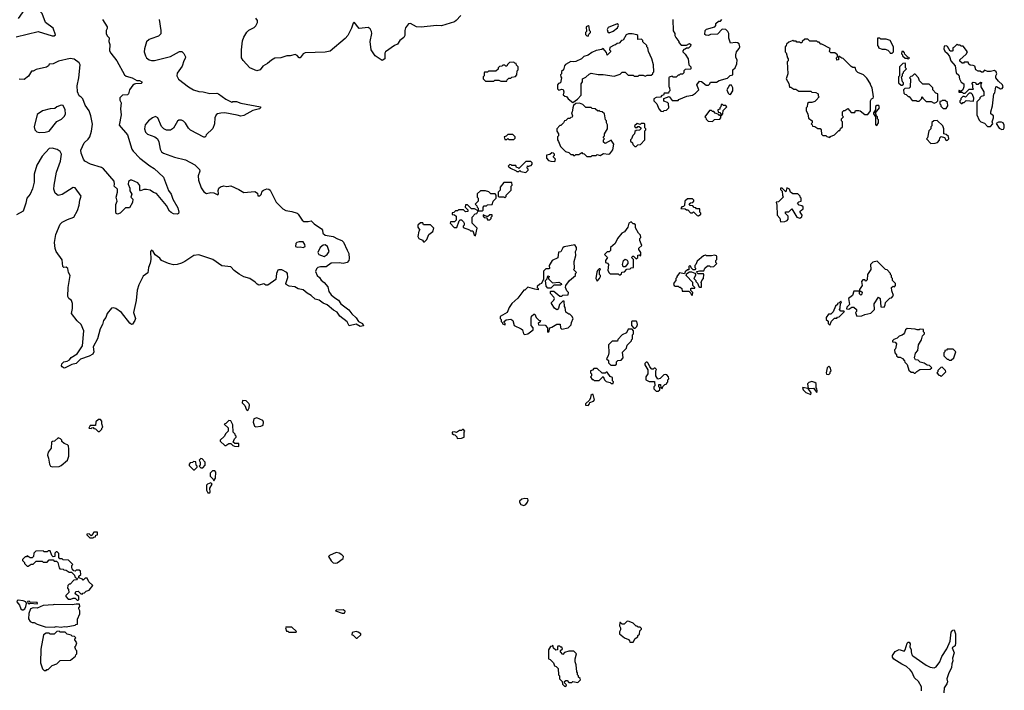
# Model space of a CAD drawing. Extents: x 2239805 to 2396427, y 665731 to 772158.
# Tile 312 of 326: x 2361771 to 2371584, y 724182 to 730864. Entities that reach past the tile are written whole.
import ezdxf

# ---------------------------------------------------------------- set-up
doc = ezdxf.new("R2010")
doc.units = 0

msp = doc.modelspace()

# ---------------------------------------------------------------- linework, layer by layer
at = {"layer": '0CON05XD'}
for points in [[(2361735.9, 730694.1), (2361955, 730745.8), (2362095, 730703.8), (2362115, 730702.5), (2362128.3, 730711.7), (2362105, 730780), (2362030, 730835), (2361993.8, 730925), (2361910, 731015), (2361910, 731095), (2361905, 731100), (2361885, 731100), (2361875, 731090), (2361870, 731065), (2361830, 730995), (2361820, 730965), (2361755, 730876.7)], [(2363162.7, 730865), (2363179.5, 730755), (2363176.6, 730723.4), (2363155, 730698), (2363077.7, 730672.3), (2363062.7, 730667.3), (2363035, 730642.5), (2363013.6, 730573.6), (2363013.3, 730545), (2363024.1, 730504.1), (2363035, 730482.5), (2363062.3, 730462.3), (2363086.1, 730456.1), (2363115, 730458), (2363275, 730498), (2363365, 730548.5), (2363386.1, 730546.1), (2363407.5, 730527.5), (2363424, 730495), (2363421.7, 730478.3), (2363407.5, 730455), (2363390.7, 730399.3), (2363340.5, 730329.5), (2363336.7, 730305), (2363355, 730271.2), (2363454.5, 730194.5), (2363505, 730165.8), (2363555, 730148.6), (2363600, 730145), (2363665, 730128.8), (2363735, 730130), (2363753.9, 730123.9), (2363825, 730073.3), (2363885, 730042.5), (2363895, 730047.5), (2363933, 730047), (2363975, 730033.3), (2364170, 729995), (2364170, 729985), (2364160, 729975), (2364095, 729957.5), (2364005, 729910), (2363975, 729902.5), (2363938.3, 729911.7), (2363814.1, 729934.1), (2363775, 729934), (2363743.3, 729925), (2363730, 729915), (2363717.5, 729887.5), (2363713, 729827), (2363695, 729780), (2363630, 729715), (2363627, 729703), (2363615, 729692.5), (2363605, 729692.5), (2363475, 729762.5), (2363455, 729782.5), (2363425, 729833.3), (2363405, 729853.3), (2363385, 729863.3), (2363358.3, 729861.7), (2363345, 729852.5), (2363305, 729782.5), (2363273, 729763), (2363233.6, 729763.6), (2363207, 729777), (2363185, 729800), (2363147.5, 729885), (2363125, 729900), (2363095, 729887.5), (2363055, 729857.5), (2363023.3, 729815), (2363014, 729775), (2363024.3, 729744.3), (2363045, 729724), (2363116.8, 729696.8), (2363145, 729676.2), (2363157.9, 729647.9), (2363170.8, 729575), (2363185, 729548), (2363205, 729534.3), (2363315, 729492.5), (2363425, 729466.2), (2363517.3, 729417.3), (2363561.7, 729371.7), (2363566, 729355), (2363551.5, 729308.5), (2363554.5, 729264.5), (2363579.7, 729189.7), (2363606.9, 729146.9), (2363633.3, 729133.3), (2363675, 729141.5), (2363705, 729140), (2363745, 729119.4), (2363751.3, 729128.7), (2363749.5, 729160.5), (2363756.4, 729183.6), (2363773, 729197), (2363805, 729206.7), (2363835, 729202.5), (2363875, 729206.7), (2363955, 729172.5), (2364005, 729140.8), (2364115, 729152.5), (2364140, 729135), (2364145, 729110), (2364165, 729110), (2364177, 729123), (2364187.5, 729155), (2364202.5, 729165), (2364235, 729178), (2364255, 729176.2), (2364267.5, 729165), (2364326.4, 729046.4), (2364395, 728977.5), (2364425, 728962.5), (2364483, 728953), (2364536.1, 728936.1), (2364547.3, 728927.3), (2364586.2, 728865), (2364602.9, 728852.9), (2364645, 728852.2), (2364675, 728861.2), (2364705, 728828), (2364779.5, 728779.5), (2364788, 728765), (2364792, 728735), (2364815, 728715.8), (2364895, 728703.8), (2364939.2, 728679.2), (2364983.3, 728665), (2364998.3, 728648.3), (2365035, 728567.5), (2365052.7, 728532.7), (2365056.2, 728485), (2365052, 728465), (2365034.4, 728445.6), (2364995, 728434.4), (2364955, 728442.2), (2364875, 728439.2), (2364825, 728400), (2364767.7, 728402.3), (2364742.5, 728395), (2364727.7, 728382.3), (2364718.8, 728355), (2364735.9, 728315.9), (2364758.8, 728295), (2364775, 728266.7), (2364806.7, 728245), (2364841.4, 728201.4), (2364852.5, 728155), (2364875, 728123.8), (2364911.2, 728091.2), (2364948.6, 728068.6), (2364971.7, 728031.7), (2365051.2, 727971.2), (2365082.3, 727932.3), (2365125, 727893.3), (2365147, 727857), (2365187.5, 727835), (2365198.3, 727811.7), (2365165, 727807.5), (2365125, 727830), (2365055, 727812.5), (2365034.2, 727854.2), (2364960.3, 727910.3), (2364935, 727950), (2364899.5, 727969.5), (2364835, 728021.2), (2364795, 728040), (2364755, 728070), (2364715, 728080), (2364676.7, 728115), (2364635, 728137.5), (2364595, 728173.3), (2364545, 728182), (2364512, 728202), (2364457.7, 728207.7), (2364427.5, 728225), (2364423.3, 728235), (2364442.5, 728295), (2364440, 728335), (2364432.5, 728345), (2364385, 728370), (2364355, 728372.5), (2364343.6, 728366.4), (2364330, 728335), (2364322.5, 728275), (2364245, 728220), (2364225, 728220), (2364205, 728232.5), (2364155, 728220), (2364137, 728227), (2364119.3, 728249.3), (2364063.6, 728283.6), (2364005, 728302.5), (2363959.3, 728329.3), (2363910, 728365), (2363875, 728400), (2363785, 728412.5), (2363695, 728475.8), (2363555, 728520), (2363506.1, 728513.9), (2363417, 728453), (2363385, 728438.8), (2363340, 728425), (2363305, 728422.5), (2363255, 728434.3), (2363185, 728464.2), (2363168, 728488), (2363122.2, 728522.2), (2363101.2, 728555), (2363085, 728566.7), (2363076.4, 728553.6), (2363079.2, 728475), (2363072.9, 728437.1), (2363056.2, 728395), (2363048.3, 728341.7), (2363003, 728307), (2362958.3, 728221.7), (2362940.7, 728169.3), (2362932.5, 728065), (2362907.1, 727947.1), (2362924, 727885), (2362918.8, 727865), (2362895, 727830), (2362885, 727827.5), (2362868.3, 727838.3), (2362785, 727946.7), (2362730, 727985), (2362705, 727993.3), (2362685, 727990), (2362642.6, 727937.4), (2362628.6, 727895), (2362608.1, 727865), (2362598.1, 727825), (2362574.3, 727785), (2362547.5, 727685), (2362503.8, 727605), (2362509.2, 727555), (2362500, 727530), (2362465, 727510.8), (2362377.3, 727482.7), (2362335, 727437.1), (2362292, 727428), (2362225, 727393.3), (2362213, 727393), (2362193.6, 727403.6), (2362187.5, 727415), (2362192.5, 727435), (2362212.5, 727455), (2362245, 727461.2), (2362266.7, 727475), (2362285, 727496.2), (2362344.2, 727535.8), (2362395.9, 727614.1), (2362412, 727765), (2362383.3, 727825), (2362345, 727862.5), (2362286.7, 727935), (2362296.9, 727985), (2362298.2, 728035), (2362286.2, 728066.2), (2362261.2, 728085), (2362252, 728105), (2362252.9, 728195), (2362274, 728315), (2362258.8, 728345), (2362252.5, 728385), (2362235, 728396.7), (2362210, 728395), (2362200, 728405), (2362195, 728470), (2362135, 728552.5), (2362124.4, 728585), (2362119.4, 728645), (2362130, 728725), (2362175, 728827.5), (2362193.9, 728846.1), (2362246.4, 728873.6), (2362310, 728895), (2362345.9, 728964.1), (2362363.8, 729015), (2362370, 729065), (2362382.5, 729105), (2362325, 729190), (2362305, 729192.5), (2362195, 729121.2), (2362153.6, 729113.6), (2362123.9, 729133.9), (2362111.2, 729175), (2362114.1, 729215.9), (2362138.6, 729345), (2362177.1, 729455), (2362187.5, 729522.5), (2362175, 729550), (2362145, 729571.9), (2362095, 729582.9), (2362065, 729580), (2361995.8, 729505), (2361942.5, 729415), (2361915.7, 729325.7), (2361915.7, 729244.3), (2361900.5, 729179.5), (2361876.7, 729125), (2361843.3, 729085), (2361832.5, 729035), (2361805, 728957.5), (2361739.3, 728920.7)], [(2362596.7, 730865), (2362641.7, 730791.7), (2362642.5, 730775), (2362632.5, 730755), (2362632.9, 730725), (2362643.1, 730703.1), (2362663, 730683), (2362660, 730645), (2362670, 730615), (2362667.5, 730555), (2362679.3, 730529.3), (2362740, 730455), (2362815, 730313.3), (2362832.3, 730302.3), (2362893.6, 730283.6), (2362938.3, 730258.3), (2362965, 730256.7), (2362987.5, 730245), (2362990, 730235), (2362981.7, 730228.3), (2362927, 730223), (2362915, 730222.5), (2362900, 730210), (2362865.8, 730165), (2362854, 730126), (2362845, 730116.7), (2362795, 730112), (2362770.8, 730085), (2362770.3, 730060.3), (2362783.3, 730035), (2362776.7, 729975), (2362784.2, 729915), (2362764.2, 729814.2), (2362844, 729715), (2362890, 729575), (2362902.5, 729555), (2362970, 729485), (2363067.5, 729407.5), (2363112.3, 729382.3), (2363204.1, 729294.1), (2363253, 729163), (2363280, 729125), (2363297.5, 729075), (2363348.6, 728988.6), (2363356.9, 728945), (2363355, 728933.8), (2363344.3, 728925.7), (2363305, 728930.8), (2363281.2, 728941.2), (2363263.3, 728955), (2363233, 729013), (2363135, 729132.5), (2363105, 729142.5), (2363070, 729165), (2363035, 729172.5), (2363008.3, 729171.7), (2362975, 729160), (2362968.3, 729168.3), (2362967, 729213), (2362948.3, 729238.3), (2362890, 729265), (2362875, 729263.3), (2362855, 729250), (2362852.5, 729225), (2362867.5, 729185), (2362868.3, 729158.3), (2362890, 729125), (2362880, 729095), (2362900, 729075), (2362897, 729043), (2362865, 728990), (2362825, 728987.5), (2362773.6, 728936.4), (2362745, 728927.5), (2362733.9, 728933.9), (2362728.3, 728948.3), (2362728.8, 729021.2), (2362743.3, 729055), (2362734.2, 729095), (2362746.2, 729145), (2362746.7, 729175), (2362713.3, 729205), (2362717.5, 729225), (2362713.3, 729255), (2362605, 729376.7), (2362585, 729390), (2362477.5, 729425), (2362421.2, 729455), (2362405.8, 729475), (2362384.4, 729535), (2362382, 729565), (2362412.5, 729637.5), (2362455, 729672.5), (2362470, 729695), (2362486.4, 729753.6), (2362495.9, 729824.1), (2362480, 729905), (2362462, 729955), (2362423, 730013), (2362400, 730075), (2362385, 730092.5), (2362363.9, 730103.9), (2362346, 730145), (2362344.4, 730205), (2362360.9, 730285), (2362375.5, 730415), (2362363.4, 730433.4), (2362315, 730470), (2362275, 730476.2), (2362158.8, 730451.2), (2362105, 730424), (2362065, 730420), (2362057.5, 730405), (2362039.5, 730390.5), (2361935, 730366.7), (2361905, 730350), (2361890, 730350), (2361858.3, 730301.7), (2361815, 730267.5), (2361765, 730272.5)], [(2366166.7, 730905), (2366122.5, 730855), (2366105, 730843.8), (2365975, 730802.5), (2365926.4, 730806.4), (2365770.9, 730789.1), (2365725, 730792.2), (2365665, 730824.3), (2365645, 730822.5), (2365616.8, 730783.2), (2365609.2, 730755), (2365608, 730705), (2365598.8, 730685), (2365560, 730655), (2365535, 730620), (2365505, 730606.7), (2365417.3, 730542.7), (2365410.5, 730529.5), (2365410, 730475), (2365385, 730456.7), (2365313.3, 730505), (2365273.8, 730565), (2365263.8, 730645), (2365280, 730725), (2365278.8, 730745), (2365265, 730772.5), (2365245, 730787.5), (2365155, 730777.5), (2365105, 730837.5), (2365095, 730830), (2365078.3, 730778.3), (2365042.3, 730707.7), (2365016.2, 730675), (2364865, 730551.4), (2364815, 730539.5), (2364617, 730533), (2364596.8, 730523.2), (2364565, 730483.3), (2364555, 730483.3), (2364535, 730506.2), (2364515, 730516.2), (2364465.9, 730504.1), (2364435, 730503.3), (2364375, 730483.3), (2364315, 730478.8), (2364279.1, 730460.9), (2364241.7, 730428.3), (2364195, 730401.2), (2364167.5, 730365), (2364133.9, 730353.9), (2364065, 730383.8), (2363997, 730457), (2363982.5, 730485), (2363983, 730563), (2363992.6, 730652.6), (2364005, 730690), (2364035, 730740.8), (2364055, 730758.1), (2364106.7, 730785), (2364125, 730802.5), (2364142.5, 730835), (2364142.5, 730855), (2364125, 730877.5)], [(2368280, 730865), (2368283, 730753), (2368300, 730725), (2368300, 730705), (2368310, 730685), (2368340, 730645), (2368340, 730635), (2368365, 730610), (2368415, 730610), (2368445, 730627.5), (2368460, 730615), (2368455, 730600), (2368435, 730580), (2368415, 730580), (2368405, 730570), (2368391.7, 730568.3), (2368380, 730555), (2368380, 730545), (2368405, 730520), (2368432.5, 730475), (2368440, 730415), (2368460, 730395), (2368460, 730375), (2368455, 730370), (2368401.7, 730368.3), (2368390, 730355), (2368390, 730335), (2368378.3, 730321.7), (2368355, 730320), (2368345, 730310), (2368335, 730310), (2368315, 730290), (2368285, 730290), (2368275, 730300), (2368245, 730290), (2368240, 730285), (2368240, 730195), (2368247, 730187), (2368250, 730155), (2368240, 730145), (2368238.3, 730131.7), (2368195, 730130), (2368188.3, 730111.7), (2368171.7, 730108.3), (2368158.3, 730091.7), (2368115, 730090), (2368090, 730075), (2368090, 730055), (2368120, 730025), (2368140, 729975), (2368161.7, 729951.7), (2368185, 729950)], [(2368185, 729950), (2368195, 729960), (2368218.3, 729961.7), (2368240, 729985), (2368238.3, 730028.3), (2368228.3, 730038.3), (2368191.7, 730051.7), (2368191.7, 730078.3), (2368245, 730100), (2368275, 730060), (2368335, 730060), (2368341.7, 730068.3), (2368418.3, 730101.7), (2368475, 730112.5), (2368505, 730130), (2368540, 730165), (2368520, 730215), (2368545, 730250), (2368567, 730247), (2368613, 730213), (2368635, 730210), (2368650, 730225), (2368655, 730240), (2368715, 730240), (2368743, 730257), (2368825, 730280), (2368851.7, 730308.3), (2368880, 730315), (2368880, 730365), (2368900, 730385), (2368917.5, 730425), (2368920, 730465), (2368908.3, 730488.3), (2368907.5, 730515), (2368916.4, 730543.6), (2368942, 730578), (2368946.7, 730595), (2368942.3, 730622.3), (2368925, 730632.9), (2368905, 730635.7), (2368855, 730630), (2368838.3, 730678.3), (2368837, 730727), (2368830, 730745), (2368807, 730767), (2368771.7, 730768.3), (2368725, 730720), (2368655, 730717.5), (2368635, 730706.7), (2368608.3, 730708.3), (2368600, 730715), (2368603, 730757), (2368615, 730770), (2368698.3, 730791.7), (2368710, 730805), (2368710, 730825), (2368735, 730850), (2368755, 730850), (2368770, 730865)], [(2367435, 730700), (2367441.7, 730718.3), (2367460, 730735), (2367460, 730745), (2367450, 730755), (2367447.5, 730795), (2367435, 730802.5), (2367418.3, 730791.7), (2367420, 730745), (2367410, 730735), (2367410, 730715), (2367421.7, 730701.7), (2367435, 730700)], [(2367645, 730732.5), (2367685, 730748.8), (2367727.7, 730782.3), (2367740, 730805), (2367735, 730817.5), (2367725, 730823.3), (2367636.7, 730785), (2367626.7, 730765), (2367633, 730743), (2367645, 730732.5)], [(2367285, 730040), (2367329.3, 730070.7), (2367367, 730113), (2367367.5, 730225), (2367380, 730245), (2367380, 730275), (2367415, 730290), (2367445, 730320), (2367465, 730330), (2367535, 730317.5), (2367585, 730317.5), (2367695, 730302.5), (2367755, 730320), (2367775, 730340), (2367805, 730340), (2367835, 730310), (2367885, 730310), (2367895, 730300), (2367935, 730300), (2367945, 730310), (2367985, 730310), (2368005, 730300), (2368025, 730310), (2368065, 730310), (2368080, 730325), (2368080, 730335), (2368090, 730345), (2368087.5, 730415), (2368072.5, 730475), (2368038.3, 730548.3), (2368030, 730585), (2368020, 730595), (2368020, 730605), (2367981.7, 730641.7), (2367980, 730655), (2367968.3, 730668.3), (2367930, 730665), (2367930, 730705), (2367923, 730713), (2367875, 730723.8), (2367837, 730723), (2367815, 730712.5), (2367785, 730660), (2367770, 730655), (2367745, 730630), (2367725, 730627.5), (2367708.3, 730611.7), (2367695, 730610), (2367653.6, 730586.4), (2367650, 730565), (2367660, 730555), (2367660, 730545), (2367625, 730510), (2367618.3, 730538.3), (2367585, 730577.5), (2367571.7, 730568.3), (2367515, 730556.7), (2367473, 730537), (2367435, 730510), (2367393, 730497), (2367370, 730475), (2367315, 730447.5), (2367295, 730442.5), (2367263, 730447), (2367211.7, 730418.3), (2367200, 730405), (2367190, 730365), (2367171.7, 730348.3), (2367170, 730325), (2367160, 730315), (2367163, 730293), (2367170, 730285), (2367160, 730235), (2367141.7, 730228.3), (2367130, 730215), (2367130, 730175), (2367145, 730160), (2367175, 730170), (2367186.7, 730166.7), (2367193.3, 730145), (2367187.5, 730115), (2367205, 730102.5), (2367219.3, 730099.3), (2367237.5, 730075), (2367285, 730040)], [(2369845, 729690), (2369851.7, 729698.3), (2369890, 729715), (2369935, 729760), (2369945, 729760), (2369951.7, 729778.3), (2369970, 729795), (2369970, 729845), (2369960, 729855), (2369960, 729875), (2369980, 729895), (2369970, 729905), (2369970, 729945), (2369985, 729960), (2369995, 729960), (2370025, 729980), (2370058.3, 729938.3), (2370095, 729940), (2370101.7, 729958.3), (2370135, 729960), (2370147, 729957), (2370195, 729920), (2370225, 729920), (2370250, 729955), (2370250, 730055), (2370260, 730075), (2370276.7, 730083.3), (2370280, 730095), (2370267.5, 730185), (2370250, 730215), (2370250, 730225), (2370215, 730280), (2370180, 730315), (2370125, 730337.5), (2370107.5, 730355), (2370096.4, 730386.4), (2370075, 730387.5), (2370057, 730397), (2369978.3, 730478.3), (2369965, 730480), (2369935, 730500), (2369930, 730495), (2369930, 730465), (2369915, 730460), (2369910, 730485), (2369920, 730495), (2369920, 730515), (2369895, 730532.5), (2369853.9, 730533.9), (2369843, 730547), (2369848.3, 730578.3), (2369765, 730620), (2369755, 730620), (2369738.3, 730638.3), (2369725, 730640), (2369715, 730650), (2369645, 730650), (2369625, 730670), (2369595, 730670), (2369570, 730645), (2369567, 730633), (2369553, 730633), (2369545, 730640), (2369515, 730640), (2369508.3, 730648.3), (2369485, 730650), (2369475, 730660), (2369468.3, 730651.7), (2369435, 730640), (2369411.7, 730618.3), (2369410, 730605), (2369400, 730595), (2369400, 730545), (2369410, 730535), (2369423, 730483), (2369430, 730475), (2369430, 730455), (2369420, 730445), (2369427.5, 730325), (2369410, 730275), (2369437, 730227), (2369441.7, 730191.7), (2369455, 730190), (2369485, 730170), (2369505, 730170), (2369535, 730150), (2369655, 730150), (2369665, 730140), (2369705, 730137.5), (2369730, 730125), (2369730, 730105), (2369740, 730095), (2369708.3, 730061.7), (2369695, 730050), (2369665, 730040), (2369635, 730040), (2369621.7, 730028.3), (2369620, 729995), (2369610, 729985), (2369610, 729955), (2369627, 729927), (2369633, 729883), (2369670, 729855), (2369670, 729835), (2369660, 729825), (2369670, 729815), (2369671.7, 729801.7), (2369695, 729800), (2369725, 729780), (2369748.3, 729778.3), (2369760, 729765), (2369761.7, 729721.7), (2369775, 729710), (2369805, 729710), (2369815, 729700), (2369845, 729690)], [(2370465, 730530), (2370480, 730545), (2370480, 730595), (2370446.4, 730656.4), (2370405, 730670), (2370355, 730670), (2370345, 730680), (2370321.7, 730678.3), (2370320, 730605), (2370330, 730595), (2370330, 730585), (2370365, 730570), (2370395, 730570), (2370421.7, 730561.7), (2370440, 730545), (2370445, 730530), (2370465, 730530)], [(2371445, 729800), (2371470, 729825), (2371462.5, 729845), (2371477.5, 729885), (2371477.5, 729905), (2371450, 729925), (2371450, 729945), (2371466.7, 730005), (2371480, 730125), (2371490, 730135), (2371500, 730195), (2371507, 730197), (2371545, 730174), (2371562.5, 730177.5), (2371572, 730195), (2371566.1, 730216.1), (2371525, 730250), (2371500, 730285), (2371500, 730305), (2371510, 730325), (2371502.5, 730345), (2371485, 730357.5), (2371445, 730347.5), (2371415, 730347.5), (2371385, 730360), (2371368.3, 730341.7), (2371355, 730340), (2371341.7, 730351.7), (2371325, 730352.5), (2371300, 730365), (2371289.3, 730399.3), (2371275, 730407.5), (2371245, 730410), (2371231.7, 730421.7), (2371225, 730440), (2371185, 730440), (2371178.3, 730431.7), (2371165, 730430), (2371141.7, 730451.7), (2371140, 730465), (2371205, 730520), (2371217.5, 730545), (2371175, 730600), (2371155, 730600), (2371145, 730610), (2371125, 730610), (2371115, 730620), (2371085, 730590), (2371070, 730585), (2371070, 730555), (2371065, 730550), (2371045, 730550), (2371016.4, 730596.4), (2371005, 730602.5), (2370985, 730600), (2370982.5, 730575), (2370991.7, 730551.7), (2371015, 730530), (2371036.1, 730496.1), (2371050, 730455), (2371093.8, 730405), (2371103.8, 730335), (2371130.7, 730310.7), (2371137.5, 730275), (2371155, 730240), (2371180, 730225), (2371180, 730195), (2371170, 730165), (2371155, 730150), (2371145, 730150), (2371135, 730160), (2371130, 730155), (2371131.7, 730141.7), (2371165, 730140), (2371175, 730130), (2371195, 730130), (2371235, 730170), (2371278.3, 730171.7), (2371270, 730185), (2371270, 730215), (2371260, 730225), (2371275, 730240), (2371298.3, 730238.3), (2371305, 730220), (2371325, 730220), (2371345, 730240), (2371358.3, 730238.3), (2371350, 730225), (2371350, 730195), (2371380, 730145), (2371380, 730105), (2371351.7, 730098.3), (2371340, 730085), (2371340, 730075), (2371310, 730045), (2371310, 729915), (2371331.7, 729861.7), (2371350, 729845), (2371385, 729832.5), (2371415, 729800), (2371445, 729800)], [(2370625, 730470), (2370640, 730485), (2370621.7, 730491.7), (2370591.7, 730521.7), (2370590, 730535), (2370578.3, 730548.3), (2370561.7, 730548.3), (2370560, 730525), (2370570, 730515), (2370570, 730505), (2370595, 730480), (2370615, 730480), (2370625, 730470)], [(2366625, 730250), (2366630, 730265), (2366645, 730280), (2366665, 730280), (2366675, 730290), (2366711.7, 730298.3), (2366727, 730313), (2366730, 730355), (2366740, 730365), (2366740, 730395), (2366721.7, 730411.7), (2366718.3, 730428.3), (2366705, 730430), (2366695, 730440), (2366651.7, 730438.3), (2366631.7, 730418.3), (2366625, 730400), (2366615, 730400), (2366605, 730410), (2366585, 730410), (2366575, 730400), (2366553, 730397), (2366540, 730385), (2366538.3, 730371.7), (2366515, 730350), (2366445, 730350), (2366435, 730340), (2366405, 730340), (2366400, 730335), (2366400, 730305), (2366390, 730295), (2366390, 730275), (2366415, 730250), (2366495, 730250), (2366505, 730260), (2366545, 730260), (2366565, 730250), (2366625, 730250)], [(2370565, 730210), (2370578.3, 730221.7), (2370580, 730235), (2370570, 730245), (2370560, 730295), (2370570, 730305), (2370570, 730325), (2370580, 730335), (2370580, 730345), (2370610, 730375), (2370600, 730385), (2370600, 730425), (2370595, 730430), (2370571.7, 730428.3), (2370540, 730395), (2370540, 730305), (2370530, 730295), (2370530, 730235), (2370555, 730210), (2370565, 730210)], [(2370885, 730032.5), (2370908.3, 730041.7), (2370920, 730055), (2370920, 730125), (2370901.7, 730131.7), (2370870, 730165), (2370870, 730185), (2370858.3, 730198.3), (2370835, 730220), (2370771.7, 730221.7), (2370740, 730255), (2370730, 730285), (2370695, 730320), (2370685, 730320), (2370665, 730300), (2370651.7, 730298.3), (2370640, 730285), (2370650, 730275), (2370647, 730193), (2370635, 730180), (2370591.7, 730178.3), (2370580, 730165), (2370581.7, 730131.7), (2370591.7, 730121.7), (2370605, 730120), (2370625, 730100), (2370635, 730100), (2370665, 730060), (2370705, 730060), (2370713, 730053), (2370735, 730052.5), (2370760, 730075), (2370765, 730100), (2370771.7, 730081.7), (2370805, 730050), (2370855, 730050), (2370885, 730032.5)], [(2368855, 730120), (2368880, 730155), (2368880, 730185), (2368865, 730210), (2368845, 730210), (2368820, 730165), (2368831.7, 730131.7), (2368841.7, 730121.7), (2368855, 730120)], [(2371165, 730030), (2371171.7, 730038.3), (2371185, 730040), (2371205, 730060), (2371278.3, 730051.7), (2371281.7, 730081.7), (2371268.3, 730118.3), (2371255, 730130), (2371235, 730130), (2371198.3, 730091.7), (2371185, 730100), (2371171.7, 730098.3), (2371151.7, 730078.3), (2371150, 730065), (2371140, 730055), (2371141.7, 730041.7), (2371155, 730030), (2371165, 730030)], [(2361965, 729738.8), (2362025, 729743.3), (2362065, 729752.5), (2362142.3, 729847.7), (2362188.3, 729871.7), (2362218.3, 729901.7), (2362226.2, 729925), (2362223.3, 729965), (2362205, 730007.5), (2362185, 730012.5), (2362140, 729995), (2362121.7, 729978.3), (2362073.6, 729976.4), (2362000, 729955), (2361945, 729917.5), (2361916.2, 729795), (2361921.2, 729765), (2361942.5, 729745), (2361965, 729738.8)], [(2367465, 729500), (2367475, 729510), (2367515, 729510), (2367525, 729520), (2367555, 729510), (2367589.3, 729530.7), (2367637.7, 729522.3), (2367654.2, 729525.8), (2367684.1, 729565.9), (2367691.2, 729625), (2367665, 729662.5), (2367605, 729630), (2367590, 729645), (2367590, 729665), (2367600, 729675), (2367590, 729685), (2367590, 729695), (2367600, 729705), (2367600, 729725), (2367630, 729775), (2367630, 729815), (2367620, 729835), (2367620, 729855), (2367610, 729865), (2367600, 729925), (2367577, 729947), (2367555, 729950), (2367545, 729960), (2367531.7, 729951.7), (2367507, 729977), (2367475, 729980), (2367465, 729990), (2367415, 729990), (2367385, 730020), (2367351.7, 730031.7), (2367315, 730030), (2367291.7, 730008.3), (2367283, 729987), (2367277, 729943), (2367270, 729935), (2367280, 729905), (2367278.3, 729891.7), (2367265, 729890), (2367255, 729880), (2367235, 729880), (2367215, 729860), (2367200, 729855), (2367190, 729835), (2367165, 729810), (2367155, 729810), (2367123, 729777), (2367123, 729753), (2367140, 729725), (2367140, 729705), (2367130, 729695), (2367130, 729665), (2367141.7, 729651.7), (2367161.7, 729601.7), (2367211.7, 729551.7), (2367245, 729540), (2367265, 729520), (2367285, 729520), (2367291.7, 729511.7), (2367305, 729510), (2367315, 729520), (2367345, 729520), (2367375, 729540), (2367381.7, 729531.7), (2367398.3, 729528.3), (2367425, 729500), (2367465, 729500)], [(2368765, 729910), (2368780, 729925), (2368781.7, 729958.3), (2368820, 729995), (2368808.3, 730008.3), (2368785, 730010), (2368775, 730020), (2368761.7, 730018.3), (2368760, 729995), (2368750, 729985), (2368748.3, 729971.7), (2368730, 729965), (2368731.7, 729941.7), (2368748.3, 729938.3), (2368760, 729925), (2368760, 729910), (2368765, 729910)], [(2370315, 729810), (2370330, 729835), (2370330, 729865), (2370320, 729875), (2370320, 729895), (2370310, 729905), (2370300, 729935), (2370340, 729985), (2370335, 730010), (2370315, 730010), (2370301.7, 729998.3), (2370300, 729965), (2370280, 729935), (2370280, 729925), (2370300, 729895), (2370300, 729815), (2370315, 729810)], [(2371005, 729980), (2371020, 730005), (2371018.3, 730038.3), (2370995, 730060), (2370965, 730060), (2370958.3, 730051.7), (2370941.7, 730048.3), (2370940, 730025), (2370950, 730015), (2370951.7, 730001.7), (2370975, 729980), (2371005, 729980)], [(2368675, 729850), (2368695, 729870), (2368748.3, 729871.7), (2368760, 729885), (2368760, 729910), (2368745, 729910), (2368738.3, 729918.3), (2368701.7, 729931.7), (2368688.3, 729948.3), (2368675, 729950), (2368665, 729960), (2368645, 729960), (2368600, 729895), (2368610, 729885), (2368611.7, 729871.7), (2368631.7, 729851.7), (2368675, 729850)], [(2367915, 729600), (2367931.7, 729618.3), (2367958.3, 729621.7), (2368000, 729665), (2368000, 729755), (2368010, 729765), (2368010, 729775), (2368000, 729785), (2368000, 729825), (2367995, 729830), (2367965, 729830), (2367955, 729820), (2367925, 729830), (2367900, 729805), (2367905, 729790), (2367925, 729790), (2367931.7, 729798.3), (2367945, 729800), (2367960, 729785), (2367960, 729775), (2367948.3, 729761.7), (2367915, 729760), (2367901.7, 729748.3), (2367900, 729725), (2367881.7, 729708.3), (2367870, 729675), (2367860, 729665), (2367860, 729655), (2367878.3, 729638.3), (2367881.7, 729621.7), (2367901.7, 729601.7), (2367915, 729600)], [(2370851.7, 729631.7), (2370895, 729632.5), (2370918.3, 729641.7), (2370938.3, 729661.7), (2370940, 729685), (2370955, 729700), (2370988.3, 729688.3), (2371005, 729660), (2371018.3, 729661.7), (2371030, 729675), (2371028.3, 729698.3), (2371005, 729720), (2370980, 729725), (2370980, 729775), (2370970, 729805), (2370915, 729860), (2370883, 729857), (2370861.7, 729838.3), (2370860, 729805), (2370850, 729795), (2370850, 729775), (2370833, 729757), (2370820, 729685), (2370810, 729675), (2370851.7, 729631.7)], [(2371560.7, 729770.7), (2371575, 729772.5), (2371583.3, 729785), (2371583.9, 729813.9), (2371572.5, 729835), (2371555, 729843.3), (2371527, 729843), (2371501.7, 729828.3), (2371533.6, 729783.6), (2371560.7, 729770.7)], [(2366695, 729670), (2366708.3, 729681.7), (2366710, 729695), (2366685, 729720), (2366635, 729720), (2366618.3, 729701.7), (2366600, 729695), (2366605, 729670), (2366625, 729670), (2366635, 729680), (2366645, 729670), (2366695, 729670)], [(2367105, 729450), (2367110, 729475), (2367090, 729495), (2367090, 729505), (2367100, 729515), (2367100, 729525), (2367090, 729535), (2367075, 729537.5), (2367055, 729520), (2367020, 729515), (2367023, 729483), (2367040.7, 729460.7), (2367065, 729452.5), (2367105, 729450)], [(2366815, 729340), (2366840, 729365), (2366840, 729375), (2366830, 729385), (2366831.7, 729408.3), (2366845, 729400), (2366851.7, 729408.3), (2366868.3, 729411.7), (2366880, 729425), (2366878.3, 729438.3), (2366865, 729450), (2366815, 729450), (2366745, 729380), (2366738.3, 729388.3), (2366721.7, 729391.7), (2366715, 729410), (2366675, 729410), (2366668.3, 729418.3), (2366655, 729420), (2366640, 729405), (2366663, 729383), (2366718.3, 729358.3), (2366725, 729350), (2366745, 729350), (2366755, 729360), (2366765, 729350), (2366815, 729340)], [(2366605, 729090), (2366618.3, 729101.7), (2366620, 729115), (2366670, 729165), (2366670, 729205), (2366680, 729215), (2366675, 729240), (2366595, 729240), (2366560, 729195), (2366560, 729165), (2366540, 729145), (2366540, 729105), (2366545, 729100), (2366595, 729100), (2366605, 729090)], [(2369355, 728850), (2369395, 728852.5), (2369418.3, 728861.7), (2369430, 728875), (2369430, 728905), (2369401.7, 728931.7), (2369401.7, 728948.3), (2369435, 728950), (2369465, 728980), (2369517.5, 728895), (2369545, 728886.7), (2369565, 728900), (2369570, 728915), (2369550, 728945), (2369550, 728955), (2369565, 728970), (2369580, 728975), (2369578.3, 728998.3), (2369565, 729010), (2369540, 729015), (2369522.5, 729035), (2369535, 729050), (2369560, 729055), (2369560, 729085), (2369550, 729095), (2369550, 729105), (2369525, 729130), (2369475, 729130), (2369452.5, 729145), (2369442.5, 729175), (2369415, 729190), (2369405, 729150), (2369370, 729185), (2369353.3, 729186.7), (2369353, 729173), (2369370, 729155), (2369372.5, 729115), (2369380, 729095), (2369335, 729050), (2369310, 729045), (2369317.5, 729015), (2369320, 728915), (2369347, 728887), (2369355, 728850)], [(2366385, 728960), (2366390, 728965), (2366390, 728995), (2366401.7, 729008.3), (2366425, 729010), (2366435, 729020), (2366478.3, 729021.7), (2366490, 729055), (2366520, 729085), (2366520, 729115), (2366508.3, 729128.3), (2366465, 729130), (2366448.3, 729148.3), (2366415, 729160), (2366365, 729160), (2366331.7, 729128.3), (2366330, 729095), (2366340, 729085), (2366340, 729055), (2366310, 729025), (2366328.3, 729008.3), (2366330, 728995), (2366340, 728985), (2366340, 728960), (2366385, 728960)], [(2368535, 728910), (2368560, 728925), (2368560, 728935), (2368550, 728945), (2368548.3, 728978.3), (2368515, 728980), (2368508.3, 728988.3), (2368491.7, 728991.7), (2368478.3, 729008.3), (2368451.7, 729011.7), (2368441.7, 729028.3), (2368455, 729040), (2368478.3, 729041.7), (2368490, 729055), (2368490, 729065), (2368475, 729080), (2368425, 729080), (2368400, 729055), (2368398.3, 729011.7), (2368388.3, 729001.7), (2368371.7, 728998.3), (2368361.7, 728981.7), (2368405, 728980), (2368415, 728970), (2368428.3, 728968.3), (2368455, 728940), (2368475, 728940), (2368485, 728950), (2368521.7, 728911.7), (2368535, 728910)], [(2366315, 728710), (2366330, 728785), (2366280, 728835), (2366280, 728895), (2366311.7, 728928.3), (2366328.3, 728931.7), (2366340, 728960), (2366305, 728980), (2366275, 728980), (2366235, 729020), (2366215, 729020), (2366210, 728995), (2366238.3, 728968.3), (2366238.3, 728951.7), (2366215, 728950), (2366195, 728970), (2366145, 728970), (2366135, 728960), (2366115, 728960), (2366098.3, 728941.7), (2366081.7, 728938.3), (2366081.7, 728921.7), (2366105, 728920), (2366120, 728905), (2366120, 728865), (2366105, 728850), (2366065, 728850), (2366060, 728835), (2366101.7, 728791.7), (2366128.3, 728791.7), (2366151.7, 728858.3), (2366161.7, 728868.3), (2366175, 728870), (2366195, 728850), (2366200, 728835), (2366200, 728815), (2366190, 728805), (2366191.7, 728791.7), (2366255, 728770), (2366265, 728760), (2366288.3, 728758.3), (2366301.7, 728721.7), (2366315, 728710)], [(2366455, 728870), (2366468.3, 728881.7), (2366470, 728895), (2366480, 728905), (2366478.3, 728918.3), (2366455, 728920), (2366435, 728900), (2366391.7, 728918.3), (2366390, 728905), (2366401.7, 728891.7), (2366428.3, 728888.3), (2366435, 728870), (2366455, 728870)], [(2365805, 728650), (2365830, 728675), (2365850, 728725), (2365888.3, 728751.7), (2365900, 728785), (2365865, 728820), (2365795, 728820), (2365788.3, 728838.3), (2365765, 728840), (2365740, 728815), (2365740, 728795), (2365760, 728765), (2365750, 728755), (2365740, 728705), (2365750, 728685), (2365786.4, 728666.4), (2365795, 728650), (2365805, 728650)], [(2367755, 728320), (2367768.3, 728331.7), (2367771.7, 728348.3), (2367798.3, 728351.7), (2367821.7, 728378.3), (2367855, 728380), (2367865, 728390), (2367890, 728395), (2367890, 728475), (2367870, 728495), (2367881.7, 728508.3), (2367888.3, 728508.3), (2367915, 728480), (2367930, 728495), (2367931.7, 728518.3), (2367945, 728520), (2367955, 728510), (2367960, 728515), (2367960, 728545), (2367940, 728575), (2367941.7, 728588.3), (2367970, 728615), (2367950, 728665), (2367950, 728685), (2367960, 728695), (2367957, 728717), (2367937, 728737), (2367908.3, 728788.3), (2367908.3, 728818.3), (2367895, 728830), (2367885, 728830), (2367865, 728850), (2367843, 728837), (2367833.6, 728796.4), (2367799.3, 728750.7), (2367773.6, 728736.4), (2367727.5, 728685), (2367706.4, 728633.6), (2367660, 728595), (2367660, 728565), (2367645, 728550), (2367625, 728550), (2367600, 728525), (2367630, 728495), (2367610, 728465), (2367610, 728445), (2367628.3, 728438.3), (2367640, 728425), (2367632.5, 728365), (2367645, 728340), (2367655, 728330), (2367735, 728330), (2367745, 728320), (2367755, 728320)], [(2364595, 728594), (2364617.5, 728605), (2364613.3, 728625), (2364595, 728650), (2364555, 728651.2), (2364532.5, 728645), (2364523.3, 728635), (2364520, 728605), (2364535, 728597.5), (2364565, 728600), (2364595, 728594)], [(2364805, 728504), (2364836.6, 728523.4), (2364855.7, 728554.3), (2364838, 728605), (2364815, 728621.2), (2364795, 728616.2), (2364765.8, 728594.2), (2364743.6, 728543.6), (2364752.7, 728522.7), (2364805, 728504)], [(2366805, 727727.5), (2366835, 727732.5), (2366890, 727775), (2366890, 727795), (2366867, 727817), (2366867.5, 727885), (2366871.7, 727908.3), (2366895, 727930), (2366905, 727930), (2366920, 727895), (2366945, 727870), (2366960, 727865), (2366958.3, 727851.7), (2366940, 727835), (2366941.7, 727821.7), (2367008.3, 727818.3), (2367030, 727795), (2367030, 727755), (2367035, 727750), (2367048.3, 727761.7), (2367050, 727785), (2367061.7, 727798.3), (2367075, 727800), (2367125, 727830), (2367158.3, 727828.3), (2367160, 727795), (2367175, 727780), (2367237, 727793), (2367267, 727823), (2367270, 727845), (2367287.5, 727885), (2367275, 727910), (2367255, 727930), (2367245, 727930), (2367215, 727950), (2367207, 727997), (2367200, 728005), (2367198.3, 728058.3), (2367185, 728060), (2367150, 728025), (2367141.7, 727988.3), (2367130, 727975), (2367123, 727973), (2367100.7, 727990.7), (2367070, 728035), (2367070, 728045), (2367095, 728070), (2367100, 728085), (2367095, 728100), (2367060, 728135), (2367060, 728155), (2367065, 728160), (2367095, 728160), (2367155, 728110), (2367175, 728110), (2367185, 728120), (2367238.3, 728121.7), (2367240, 728145), (2367223, 728163), (2367210, 728195), (2367213.6, 728216.4), (2367250, 728265), (2367310, 728315), (2367310, 728335), (2367320, 728345), (2367290, 728375), (2367300, 728385), (2367297.5, 728455), (2367312.5, 728515), (2367310, 728555), (2367320, 728575), (2367320, 728595), (2367305, 728620), (2367198.3, 728601.7), (2367185, 728590), (2367165, 728550), (2367141.7, 728548.3), (2367135, 728490), (2367077, 728463), (2367047.5, 728415), (2367050, 728385), (2367045, 728380), (2367015, 728380), (2366993, 728357), (2366991.7, 728278.3), (2366970, 728235), (2366955, 728230), (2366930, 728205), (2366930, 728195), (2366940, 728185), (2366938.3, 728171.7), (2366905, 728177.5), (2366835, 728200), (2366805, 728170), (2366795, 728170), (2366735, 728090), (2366677.5, 728035), (2366650, 727995), (2366630, 727945), (2366560, 727905), (2366560, 727885), (2366570, 727875), (2366570, 727855), (2366580, 727845), (2366581.7, 727831.7), (2366608.3, 727821.7), (2366610, 727835), (2366600, 727845), (2366600, 727855), (2366618.3, 727871.7), (2366665, 727880), (2366687.5, 727865), (2366700, 727815), (2366770, 727785), (2366782.5, 727772.5), (2366793.6, 727733.6), (2366805, 727727.5)], [(2368475, 728120), (2368480, 728145), (2368460, 728165), (2368460, 728185), (2368465, 728190), (2368500, 728190), (2368500, 728195), (2368480, 728215), (2368480, 728245), (2368412.5, 728315), (2368420, 728335), (2368445, 728350), (2368465, 728350), (2368498.3, 728338.3), (2368507.5, 728327.5), (2368507.5, 728315), (2368490, 728285), (2368510, 728265), (2368510, 728255), (2368527, 728237), (2368540, 728205), (2368548.3, 728198.3), (2368565, 728200), (2368567.5, 728235), (2368562.5, 728245), (2368570, 728265), (2368587.5, 728285), (2368590, 728325), (2368585, 728330), (2368533, 728333), (2368521.7, 728341.7), (2368520, 728355), (2368545, 728362.5), (2368588.3, 728361.7), (2368600.7, 728389.3), (2368625, 728410), (2368645, 728410), (2368655, 728400), (2368690, 728405), (2368720, 728435), (2368710, 728445), (2368710, 728465), (2368720, 728475), (2368720, 728505), (2368715, 728510), (2368695, 728517.5), (2368665, 728510), (2368615, 728510), (2368605, 728517.5), (2368585, 728510), (2368521.7, 728458.3), (2368510, 728425), (2368500, 728415), (2368500, 728395), (2368510, 728385), (2368498.3, 728371.7), (2368481.7, 728371.7), (2368461.7, 728391.7), (2368458.3, 728408.3), (2368445, 728410), (2368440, 728405), (2368438.3, 728371.7), (2368425, 728370), (2368405, 728350), (2368397.5, 728332.5), (2368348.3, 728341.7), (2368320, 728305), (2368320, 728295), (2368310, 728285), (2368310, 728265), (2368292.5, 728245), (2368287.5, 728225), (2368293.6, 728213.6), (2368305, 728207.5), (2368335, 728210), (2368345, 728200), (2368355, 728200), (2368370, 728185), (2368375, 728160), (2368438.3, 728158.3), (2368458.3, 728138.3), (2368461.7, 728121.7), (2368475, 728120)], [(2367805, 728400), (2367785, 728400), (2367777.5, 728425), (2367787.5, 728465), (2367805, 728477.5), (2367826.4, 728466.4), (2367832.5, 728455), (2367832.5, 728435), (2367805, 728400)], [(2370115, 727910), (2370165, 727912.5), (2370193, 727927), (2370255, 727940), (2370290, 727975), (2370288.3, 728031.7), (2370331.7, 728098.3), (2370347.5, 728085), (2370351.7, 728001.7), (2370385, 728000), (2370397, 728023), (2370400, 728045), (2370441.7, 728088.3), (2370458.3, 728091.7), (2370480, 728115), (2370463, 728163), (2370460, 728195), (2370475, 728210), (2370488.3, 728201.7), (2370500, 728215), (2370500, 728235), (2370470, 728265), (2370470, 728285), (2370460, 728295), (2370460, 728315), (2370450, 728325), (2370450, 728335), (2370415, 728370), (2370400, 728375), (2370317, 728457), (2370275, 728447.5), (2370250, 728425), (2370252.5, 728375), (2370220, 728325), (2370218.3, 728271.7), (2370205, 728260), (2370195, 728270), (2370175, 728270), (2370160, 728255), (2370167.5, 728215), (2370140, 728175), (2370140, 728160), (2370155, 728160), (2370168.3, 728148.3), (2370165, 728130), (2370155, 728120), (2370141.7, 728131.7), (2370140, 728160), (2370085, 728160), (2370070, 728115), (2370030, 728085), (2370040, 728025), (2370015, 728000), (2370011.7, 727981.7), (2370035, 727980), (2370065, 728000), (2370085, 728000), (2370110, 727975), (2370110, 727955), (2370100, 727945), (2370110, 727915), (2370115, 727910)], [(2367065, 728190), (2367035, 728190), (2367018.3, 728208.3), (2367010, 728265), (2367028.3, 728281.7), (2367035, 728310), (2367050, 728305), (2367040, 728295), (2367041.7, 728281.7), (2367081.7, 728241.7), (2367143, 728247), (2367167.5, 728235), (2367170, 728225), (2367161.7, 728218.3), (2367095, 728220), (2367065, 728190)], [(2367525, 728260), (2367550, 728285), (2367560, 728305), (2367560, 728315), (2367550, 728325), (2367550, 728365), (2367560, 728375), (2367555, 728380), (2367545, 728380), (2367530, 728365), (2367523, 728347), (2367512.5, 728285), (2367525, 728260)], [(2369845, 727820), (2369861.7, 727858.3), (2369891.7, 727888.3), (2369915, 727890), (2369921.7, 727898.3), (2369938.3, 727901.7), (2369990, 727955), (2369985, 727960), (2369955, 727960), (2369940, 727975), (2369947.5, 727992.5), (2369950, 728035), (2369960, 728045), (2369955, 728060), (2369938.3, 728041.7), (2369920, 728035), (2369920, 728025), (2369901.7, 728008.3), (2369878.3, 727951.7), (2369855, 727930), (2369831.7, 727928.3), (2369810, 727895), (2369810, 727875), (2369828.3, 727858.3), (2369830, 727835), (2369845, 727820)], [(2367905, 727790), (2367920, 727805), (2367927.5, 727825), (2367920, 727855), (2367915, 727860), (2367875, 727860), (2367870, 727855), (2367870, 727815), (2367891.7, 727791.7), (2367905, 727790)], [(2367705, 727420), (2367718.3, 727431.7), (2367720, 727455), (2367731.7, 727468.3), (2367765, 727472.5), (2367787, 727493), (2367778.3, 727551.7), (2367818.3, 727591.7), (2367825, 727620), (2367870, 727665), (2367870, 727675), (2367880, 727685), (2367880, 727725), (2367890, 727735), (2367890, 727765), (2367875, 727780), (2367835, 727780), (2367820, 727745), (2367777, 727723), (2367731.7, 727678.3), (2367728.3, 727661.7), (2367675, 727660), (2367640, 727625), (2367642.5, 727545), (2367637, 727513), (2367620, 727485), (2367638.3, 727468.3), (2367640, 727445), (2367661.7, 727421.7), (2367705, 727420)], [(2370695, 727340), (2370711.7, 727358.3), (2370743, 727377), (2370845, 727380), (2370860, 727395), (2370838.3, 727418.3), (2370815, 727420), (2370785, 727440), (2370745, 727450), (2370725, 727470), (2370700, 727475), (2370687.5, 727495), (2370698.3, 727541.7), (2370721.7, 727568.3), (2370727.5, 727625), (2370757, 727673), (2370770, 727715), (2370790, 727735), (2370790, 727745), (2370780, 727755), (2370778.3, 727778.3), (2370745, 727780), (2370737, 727773), (2370715, 727772.5), (2370695, 727780), (2370615, 727787.5), (2370600, 727775), (2370590, 727745), (2370578.3, 727731.7), (2370565, 727720), (2370535, 727710), (2370515, 727690), (2370481.7, 727678.3), (2370470, 727665), (2370470, 727655), (2370495, 727650), (2370510, 727635), (2370500, 727585), (2370490, 727575), (2370493, 727543), (2370510, 727525), (2370510, 727515), (2370525, 727500), (2370545, 727500), (2370569.3, 727489.3), (2370590, 727465), (2370591.7, 727451.7), (2370617, 727427), (2370631.7, 727371.7), (2370655, 727350), (2370675, 727350), (2370685, 727340), (2370695, 727340)], [(2371055, 727470), (2371080, 727495), (2371100, 727555), (2371075, 727580), (2371015, 727580), (2371008.3, 727571.7), (2370991.7, 727568.3), (2370990, 727555), (2370980, 727545), (2370980, 727515), (2371015, 727480), (2371025, 727480), (2371035, 727470), (2371055, 727470)], [(2368135, 727162.5), (2368150, 727175), (2368150, 727195), (2368140, 727205), (2368141.7, 727228.3), (2368158.3, 727228.3), (2368160, 727195), (2368175, 727190), (2368181.7, 727208.3), (2368201.7, 727228.3), (2368220, 727235), (2368220, 727245), (2368230, 727255), (2368230, 727275), (2368240, 727285), (2368237.5, 727305), (2368220, 727325), (2368205, 727330), (2368190, 727325), (2368155, 727290), (2368131.7, 727281.7), (2368112.5, 727315), (2368110, 727365), (2368118.3, 727378.3), (2368105, 727390), (2368095, 727390), (2368085, 727380), (2368071.7, 727381.7), (2368050, 727405), (2368035, 727440), (2368025, 727450), (2368015, 727450), (2368001.7, 727438.3), (2368000, 727425), (2368030, 727375), (2368030, 727335), (2368010, 727305), (2368010, 727275), (2368045, 727260), (2368098.3, 727258.3), (2368100, 727215), (2368090, 727205), (2368090, 727185), (2368113, 727163), (2368135, 727162.5)], [(2367685, 727240), (2367690, 727255), (2367680, 727265), (2367678.3, 727298.3), (2367655, 727310), (2367625, 727350), (2367615, 727350), (2367605, 727340), (2367575, 727340), (2367527.5, 727387.5), (2367493, 727387), (2367478.3, 727371.7), (2367460, 727365), (2367460, 727345), (2367470, 727335), (2367470, 727315), (2367460, 727305), (2367475, 727280), (2367485, 727280), (2367495, 727270), (2367545, 727270), (2367585, 727310), (2367600, 727275), (2367615, 727260), (2367655, 727250), (2367665, 727240), (2367685, 727240)], [(2369835, 727330), (2369848.3, 727341.7), (2369850, 727355), (2369860, 727365), (2369848.3, 727398.3), (2369835, 727410), (2369820, 727395), (2369810, 727345), (2369811.7, 727331.7), (2369835, 727330)], [(2370955, 727310), (2371000, 727355), (2370998.3, 727368.3), (2370965, 727400), (2370951.7, 727398.3), (2370921.7, 727368.3), (2370920, 727355), (2370910, 727345), (2370931.7, 727321.7), (2370945, 727320), (2370955, 727310)], [(2369715, 727150), (2369720, 727165), (2369717, 727187), (2369710, 727195), (2369708.3, 727238.3), (2369695, 727250), (2369665, 727257.5), (2369635, 727250), (2369622.5, 727235), (2369630, 727190), (2369682.5, 727192.5), (2369715, 727150)], [(2367435, 727020), (2367450, 727035), (2367451.7, 727048.3), (2367488.3, 727061.7), (2367500, 727075), (2367485, 727130), (2367475, 727130), (2367461.7, 727118.3), (2367460, 727095), (2367448.3, 727071.7), (2367410, 727035), (2367411.7, 727021.7), (2367435, 727020)], [(2369655, 727130), (2369660, 727145), (2369630, 727190), (2369571.7, 727198.3), (2369580, 727175), (2369605, 727150), (2369655, 727130)], [(2364045, 726970), (2364057.5, 726995), (2364060, 727025), (2364055, 727040), (2364027, 727067), (2363991.7, 727068.3), (2363990, 727045), (2364015, 727020), (2364030, 726975), (2364045, 726970)], [(2362565, 726760), (2362590, 726785), (2362590, 726795), (2362600, 726805), (2362588.3, 726838.3), (2362590, 726865), (2362575, 726880), (2362555, 726880), (2362531.7, 726858.3), (2362528.3, 726821.7), (2362475, 726820), (2362460, 726795), (2362485, 726790), (2362491.7, 726798.3), (2362505, 726800), (2362511.7, 726791.7), (2362528.3, 726788.3), (2362551.7, 726761.7), (2362565, 726760)], [(2363955, 726610), (2363955, 726640), (2363915, 726640), (2363900, 726655), (2363913, 726687), (2363930, 726705), (2363930, 726715), (2363920, 726725), (2363920, 726735), (2363900, 726755), (2363897, 726827), (2363876.4, 726866.4), (2363855, 726870), (2363825, 726840), (2363810, 726835), (2363848.3, 726798.3), (2363850, 726765), (2363825, 726740), (2363809.3, 726710.7), (2363770, 726675), (2363770, 726665), (2363815, 726620), (2363825, 726620), (2363855, 726640), (2363875, 726640), (2363895, 726620), (2363913, 726613), (2363955, 726610)], [(2364126.1, 726806.1), (2364175, 726812), (2364196.7, 726825), (2364202.5, 726855), (2364195, 726870), (2364135, 726897.5), (2364105, 726887.5), (2364098.8, 726855), (2364110, 726815), (2364126.1, 726806.1)], [(2366131.7, 726691.7), (2366175, 726692.5), (2366200, 726705), (2366200, 726755), (2366207.5, 726765), (2366195, 726780), (2366185, 726780), (2366175, 726770), (2366155, 726770), (2366125, 726750), (2366105, 726757.5), (2366080, 726755), (2366081.7, 726741.7), (2366095, 726730), (2366108.3, 726728.3), (2366128.3, 726708.3), (2366131.7, 726691.7)], [(2362095, 726406.7), (2362165, 726412.5), (2362185, 726420), (2362247.5, 726475), (2362260, 726515), (2362262.5, 726585), (2362257, 726617), (2362248.3, 726628.3), (2362215, 726640), (2362191.7, 726661.7), (2362190, 726675), (2362178.3, 726688.3), (2362155, 726697.5), (2362117, 726663), (2362098.3, 726661.7), (2362087.5, 726652.5), (2362084, 726595), (2362056.2, 726555), (2362048.8, 726525), (2362060, 726495), (2362066.7, 726435), (2362077.5, 726415), (2362095, 726406.7)], [(2363515, 726380), (2363540, 726405), (2363540, 726415), (2363530, 726425), (2363528.3, 726458.3), (2363505, 726460), (2363495, 726450), (2363471.7, 726448.3), (2363460, 726435), (2363461.7, 726421.7), (2363505, 726380), (2363515, 726380)], [(2363595, 726400), (2363620, 726425), (2363620, 726455), (2363588.3, 726488.3), (2363575, 726490), (2363560, 726475), (2363570, 726455), (2363570, 726425), (2363560, 726415), (2363575, 726400), (2363595, 726400)], [(2363705, 726270), (2363722.5, 726295), (2363727.5, 726355), (2363715, 726370), (2363691.7, 726368.3), (2363670, 726345), (2363670, 726315), (2363700, 726285), (2363705, 726270)], [(2363665, 726150), (2363670, 726155), (2363667.5, 726195), (2363690, 726235), (2363675, 726247.5), (2363643, 726237), (2363632.5, 726225), (2363632.5, 726175), (2363645, 726150), (2363665, 726150)], [(2366795, 726023.3), (2366815.9, 726034.1), (2366832.5, 726055), (2366840, 726075), (2366835, 726090), (2366805, 726093.3), (2366775, 726086.2), (2366753.3, 726065), (2366752.5, 726055), (2366764.1, 726034.1), (2366795, 726023.3)], [(2362505, 725700), (2362511.7, 725708.3), (2362528.3, 725711.7), (2362531.7, 725728.3), (2362548.3, 725731.7), (2362548.3, 725758.3), (2362511.7, 725758.3), (2362500, 725745), (2362498.3, 725731.7), (2362485, 725720), (2362465, 725740), (2362441.7, 725738.3), (2362441.7, 725731.7), (2362471.7, 725701.7), (2362505, 725700)], [(2362355, 725080), (2362360, 725085), (2362360, 725115), (2362323, 725143), (2362330, 725165), (2362355, 725170), (2362381.7, 725141.7), (2362395, 725140), (2362401.7, 725148.3), (2362418.3, 725151.7), (2362435, 725170), (2362465, 725180), (2362500, 725225), (2362461.7, 725261.7), (2362445, 725300), (2362425, 725300), (2362405, 725280), (2362398.3, 725288.3), (2362361.7, 725301.7), (2362361.7, 725318.3), (2362380, 725335), (2362378.3, 725368.3), (2362365, 725380), (2362335, 725380), (2362325, 725370), (2362311.7, 725371.7), (2362293, 725393), (2362290, 725405), (2362290, 725425), (2362300, 725435), (2362258.3, 725478.3), (2362205, 725480), (2362195, 725490), (2362171.7, 725491.7), (2362160, 725505), (2362160, 725545), (2362145, 725560), (2362135, 725560), (2362121.7, 725548.3), (2362120, 725515), (2362105, 725510), (2362090, 725525), (2362075, 725570), (2362055, 725570), (2362045, 725560), (2362015, 725560), (2362005, 725570), (2361933, 725567), (2361911.7, 725548.3), (2361910, 725515), (2361895, 725500), (2361875, 725500), (2361845, 725520), (2361838.3, 725511.7), (2361825, 725510), (2361800, 725485), (2361800, 725475), (2361820, 725455), (2361820, 725445), (2361845, 725420), (2361855, 725420), (2361885, 725440), (2361905, 725440), (2361935, 725470), (2361995, 725470), (2362005, 725460), (2362045, 725460), (2362065, 725480), (2362105, 725480), (2362115, 725470), (2362138.3, 725468.3), (2362150, 725455), (2362163, 725403), (2362171.7, 725391.7), (2362205, 725390), (2362211.7, 725381.7), (2362235, 725380), (2362265, 725360), (2362288.3, 725358.3), (2362318.3, 725328.3), (2362321.7, 725311.7), (2362331.7, 725301.7), (2362348.3, 725298.3), (2362338.3, 725281.7), (2362311.7, 725278.3), (2362275, 725240), (2362265, 725240), (2362250, 725225), (2362248.3, 725198.3), (2362257, 725187), (2362260, 725155), (2362230, 725125), (2362230, 725115), (2362255, 725090), (2362281.7, 725088.3), (2362305, 725100), (2362325, 725100), (2362345, 725080), (2362355, 725080)], [(2364915, 725447.5), (2364935, 725453.3), (2364996.1, 725493.9), (2364996.7, 725515), (2364982.3, 725532.3), (2364955, 725548.8), (2364925, 725553.3), (2364860, 725525), (2364850, 725515), (2364875, 725472.5), (2364895, 725452.5), (2364915, 725447.5)], [(2361795, 724982.5), (2361805, 724983.3), (2361822.5, 724995), (2361833.3, 725016.7), (2361840, 725045), (2361832.5, 725062.5), (2361805, 725073.8), (2361755, 725081.2), (2361745, 725076.7), (2361742.3, 725062.3), (2361770, 725030), (2361783.9, 724993.9), (2361795, 724982.5)], [(2361945, 725042.5), (2361950, 725045), (2361945, 725057.5), (2361875, 725060), (2361865, 725070), (2361850, 725065), (2361851.7, 725051.7), (2361865, 725042.5), (2361875, 725050), (2361945, 725042.5)], [(2362185, 724810), (2362215, 724817.5), (2362235, 724812.5), (2362325, 724830), (2362331.7, 724838.3), (2362348.3, 724841.7), (2362348.3, 724891.7), (2362370, 724945), (2362370, 724975), (2362360, 724995), (2362360, 725005), (2362370, 725015), (2362368.3, 725038.3), (2362335, 725040), (2362295, 725032.5), (2362115, 725037.5), (2362105, 725032.5), (2362005, 725027.5), (2361945, 725000), (2361905, 725002.5), (2361880, 724995), (2361863.6, 724946.4), (2361857.5, 724895), (2361875, 724867.5), (2361895, 724857.5), (2361917, 724857), (2361945, 724840), (2362025, 724812.5), (2362115, 724810), (2362135, 724817.5), (2362185, 724810)], [(2365005, 724950), (2365012.5, 724955), (2365015, 724970), (2364995, 724983.3), (2364925, 724980), (2364920, 724975), (2364985, 724950), (2365005, 724950)], [(2367885, 724660), (2367903.6, 724696.4), (2367930, 724715), (2367931.7, 724728.3), (2367948.3, 724741.7), (2367950, 724775), (2367968.3, 724791.7), (2367968.3, 724798.3), (2367955, 724810), (2367935, 724810), (2367925, 724820), (2367915, 724820), (2367885, 724850), (2367845, 724867.5), (2367825, 724870), (2367795, 724840), (2367775, 724840), (2367758.3, 724858.3), (2367751.7, 724858.3), (2367750, 724825), (2367760, 724805), (2367760, 724785), (2367750, 724765), (2367750, 724745), (2367800, 724705), (2367838.3, 724688.3), (2367850, 724675), (2367851.7, 724661.7), (2367885, 724660)], [(2362035, 724380), (2362041.7, 724388.3), (2362055, 724390), (2362095, 724430), (2362140, 724445), (2362175, 724480), (2362277, 724483), (2362328.3, 724521.7), (2362330, 724535), (2362340, 724545), (2362340, 724575), (2362330, 724585), (2362320, 724615), (2362330, 724625), (2362340, 724655), (2362320, 724685), (2362320, 724695), (2362330, 724705), (2362318.3, 724718.3), (2362295, 724720), (2362285, 724730), (2362245, 724740), (2362225, 724760), (2362175, 724760), (2362165, 724770), (2362141.7, 724768.3), (2362115, 724740), (2362075, 724740), (2362065, 724750), (2362035, 724750), (2362010, 724735), (2361983, 724593), (2361977.5, 724455), (2362000, 724395), (2362015, 724380), (2362035, 724380)], [(2364525, 724760), (2364528.3, 724768.3), (2364485, 724810), (2364425, 724810), (2364420, 724805), (2364431.7, 724771.7), (2364445, 724770), (2364455, 724760), (2364525, 724760)], [(2365125, 724700), (2365135, 724702.5), (2365170, 724735), (2365170, 724745), (2365145, 724762.5), (2365125, 724766.7), (2365085, 724757.5), (2365080, 724735), (2365095, 724730), (2365125, 724700)], [(2370757.5, 724175), (2370758, 724215), (2370728.3, 724268.3), (2370687.5, 724305), (2370662.5, 724365), (2370645.9, 724385.9), (2370608.8, 724418.8), (2370561.7, 724441.7), (2370482.5, 724492.5), (2370471.2, 724511.2), (2370471.2, 724528.8), (2370495, 724567.5), (2370535, 724587.5), (2370585, 724570), (2370597.5, 724585), (2370615, 724650), (2370625, 724660), (2370635, 724660), (2370646, 724645), (2370643.3, 724615), (2370654, 724585), (2370654, 724565), (2370663.3, 724535), (2370673.6, 724523.6), (2370805, 724433.3), (2370845, 724413.8), (2370885, 724406.7), (2370905, 724416.7), (2370941.2, 724465), (2370961.7, 724518.3), (2371012.5, 724595), (2371045, 724670), (2371055, 724762.5), (2371069.3, 724780.7), (2371085, 724782.5), (2371098, 724745), (2371096.7, 724655), (2371092.5, 724625), (2371063.3, 724605), (2371083.3, 724555), (2371068.3, 724501.7), (2371070, 724475), (2371060, 724445), (2371057.5, 724405), (2371032.5, 724355), (2371012.5, 724295), (2371016.7, 724265), (2371010, 724245), (2370983.3, 724205), (2370980, 724155)], [(2367215, 724220), (2367220, 724235), (2367200, 724255), (2367201.7, 724268.3), (2367215, 724280), (2367228.3, 724278.3), (2367245, 724260), (2367275, 724260), (2367285, 724270), (2367335, 724260), (2367360, 724285), (2367358.3, 724298.3), (2367341.7, 724311.7), (2367340, 724325), (2367330, 724335), (2367330, 724355), (2367322.5, 724365), (2367317.5, 724435), (2367307.5, 724465), (2367307.5, 724495), (2367320, 724545), (2367295, 724570), (2367245, 724572.5), (2367201.7, 724558.3), (2367185, 724540), (2367160, 724565), (2367161.7, 724578.3), (2367180, 724595), (2367175, 724610), (2367165, 724610), (2367155, 724620), (2367135, 724620), (2367130, 724615), (2367130, 724585), (2367115, 724580), (2367091.7, 724601.7), (2367085, 724630), (2367078.3, 724621.7), (2367061.7, 724618.3), (2367040, 724585), (2367040, 724495), (2367058.3, 724488.3), (2367090, 724455), (2367100, 724425), (2367118.3, 724418.3), (2367138.3, 724398.3), (2367140, 724335), (2367150, 724325), (2367150, 724295), (2367178.3, 724268.3), (2367181.7, 724241.7), (2367201.7, 724221.7), (2367215, 724220)]]:
    msp.add_lwpolyline(points, dxfattribs=at)

doc.saveas('drawing.dxf')
